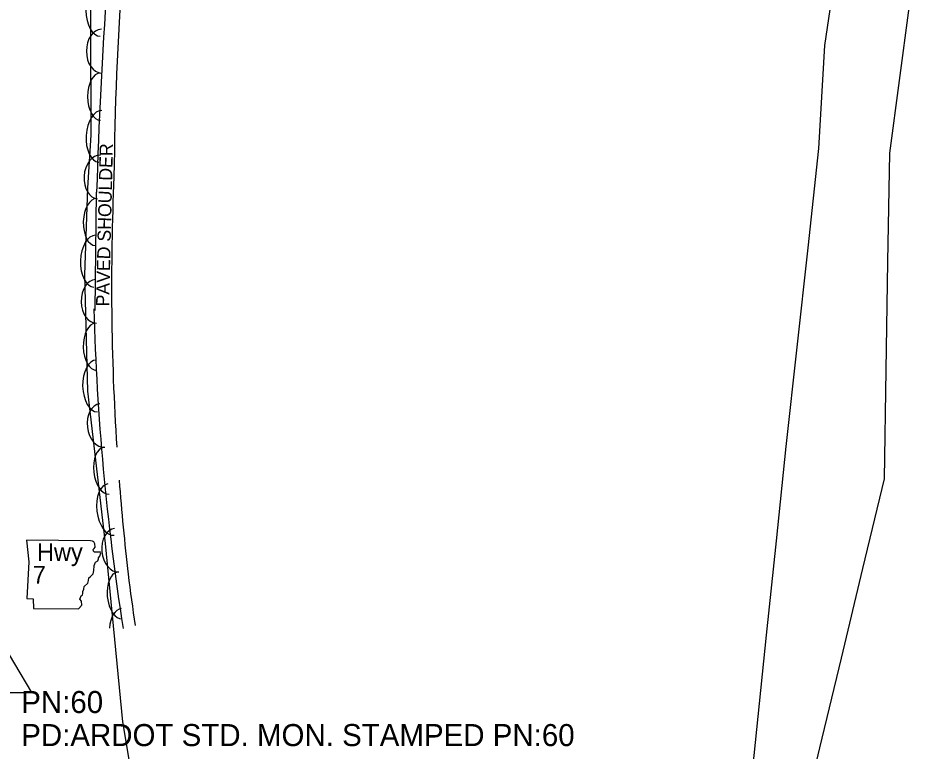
# Model space of a CAD drawing. Extents: x 954793 to 988390, y 1867850 to 1924428.
# Drawn here: x 955030.2 to 955232.4, y 1924070 to 1924236.4 of the extents above; entities that cross this region are included whole.
import ezdxf

# ---------------------------------------------------------------- set-up
doc = ezdxf.new("R2010")
doc.units = 0
for name, color, linetype in [('S_EDGE_PAVEMENT', 7, 'Continuous'), ('S_HWY_SYMBOLS', 7, 'Continuous'), ('S_PRIMARY_CTL', 7, 'Continuous'), ('S_PRIMARY_CTL_ANNOT', 7, 'Continuous'), ('S_SHOULDER', 7, 'Continuous'), ('S_SHOULDER_ANNOT', 7, 'Continuous'), ('S_STREAM', 7, 'Continuous'), ('S_TREE', 7, 'Continuous')]:
    doc.layers.add(name, color=color, linetype=linetype)

msp = doc.modelspace()

# ---------------------------------------------------------------- linework, layer by layer
at = {"layer": 'S_EDGE_PAVEMENT'}
msp.add_lwpolyline([(955047.74, 1924169.95), (955048.07, 1924196.83)], dxfattribs=at)
for centre, major_axis, ratio, start_param, end_param in [((955960.76, 1924167.62), (-5.59, -979.03), 0.93265, 4.592036, 4.687879), ((955602.41, 1924184.05), (106.46, -547.1), 0.995851, 4.545596, 4.676308)]:
    msp.add_ellipse(centre, major_axis=major_axis, ratio=ratio, start_param=start_param, end_param=end_param, dxfattribs=at)
at = {"layer": 'S_HWY_SYMBOLS'}
msp.add_lwpolyline([(955032.19, 1924117.87), (955032.68, 1924112.97), (955032.26, 1924104.66), (955033.7, 1924104.57), (955033.78, 1924102.37), (955043.96, 1924102.29), (955044.72, 1924103.13), (955044.64, 1924104.07), (955044.3, 1924104.49), (955044.55, 1924105.25), (955044.89, 1924105.42), (955044.98, 1924105.85), (955044.98, 1924106.19), (955045.15, 1924106.78), (955045.23, 1924107.37), (955046.08, 1924108.14), (955046.16, 1924108.39), (955046.25, 1924108.73), (955046.33, 1924109.32), (955046.67, 1924109.66), (955047.01, 1924109.92), (955047.27, 1924110.26), (955047.35, 1924110.6), (955047.44, 1924111.02), (955047.44, 1924111.36), (955047.52, 1924111.7), (955047.52, 1924112.21), (955047.6, 1924112.29), (955047.77, 1924112.71), (955047.86, 1924112.88), (955048.37, 1924113.22), (955048.54, 1924113.65), (955048.54, 1924113.9), (955048.79, 1924114.24), (955049.05, 1924115), (955048.96, 1924115.17), (955047.6, 1924115.17), (955047.35, 1924115.34), (955047.27, 1924115.77), (955047.52, 1924116.02), (955047.77, 1924116.28), (955047.69, 1924117.04), (955047.44, 1924117.46), (955047.18, 1924117.63), (955046.67, 1924117.72), (955032.19, 1924117.87)], dxfattribs=at)
at = {"layer": 'S_PRIMARY_CTL'}
for p in [(955023.47, 1924099.85), (955013.44, 1924083.33)]:
    msp.add_line(p, (955033.29, 1924083.33), dxfattribs=at)
at = {"layer": 'S_SHOULDER'}
for centre, major_axis, ratio, start_param, end_param in [((955735.68, 1924191.75), (35.41, -699.89), 0.975544, 4.517606, 4.650838), ((955572.92, 1924169.83), (62.91, -541.66), 0.955647, 4.545865, 4.658491), ((955572.92, 1924169.83), (62.91, -541.66), 0.955647, 4.672248, 4.711579), ((955575.29, 1924173.6), (115.56, -518.53), 0.986056, 4.615865, 4.63799)]:
    msp.add_ellipse(centre, major_axis=major_axis, ratio=ratio, start_param=start_param, end_param=end_param, dxfattribs=at)
at = {"layer": 'S_STREAM'}
for p, q in [((955228.04, 1924205.7), (955232.44, 1924238.67)), ((955211.98, 1924206.75), (955213.31, 1924230.12))]:
    msp.add_line(p, q, dxfattribs=at)
for points in [[(955213.31, 1924230.12), (955215.41, 1924244.47), (955216.42, 1924256.5), (955216.17, 1924269.75), (955213.41, 1924278.77), (955210.68, 1924286.31), (955207.94, 1924291.44), (955203.68, 1924300.07), (955200.74, 1924311.18), (955198.98, 1924320.48), (955198.2, 1924329.22), (955197.63, 1924335.22), (955197.73, 1924342.57), (955197.88, 1924349.37), (955198.05, 1924356.61), (955198.36, 1924362.76)], [(955109.8, 1923862.15), (955120.26, 1923884.01), (955130.73, 1923905.88), (955137.23, 1923924.68), (955143.73, 1923943.47), (955150.24, 1923962.27), (955156.74, 1923981.06), (955166.47, 1923999.18), (955176.2, 1924017.3), (955185.93, 1924035.42), (955195.66, 1924053.55), (955197.88, 1924074.94), (955200.1, 1924096.34), (955202.32, 1924117.74), (955204.54, 1924139.13), (955207.02, 1924161.67), (955209.5, 1924184.21), (955211.98, 1924206.75)], [(955132.58, 1923867.44), (955138.88, 1923881.18), (955145.18, 1923894.93), (955151.73, 1923915.49), (955158.27, 1923936.05), (955164.82, 1923956.61), (955171.37, 1923977.17), (955180.36, 1923995.48), (955189.35, 1924013.8), (955198.33, 1924032.11), (955207.32, 1924050.43), (955212.19, 1924070.77), (955217.07, 1924091.1), (955221.94, 1924111.44), (955226.82, 1924131.78), (955227.22, 1924156.42), (955227.63, 1924181.06), (955228.04, 1924205.7)]]:
    msp.add_lwpolyline(points, dxfattribs=at)
at = {"layer": 'S_TREE'}
msp.add_lwpolyline([(955146.02, 1923855.75), (955130.56, 1923887.7), (955117.16, 1923915.41), (955112.63, 1923927.07), (955107.11, 1923937.43), (955082.4, 1923975.8), (955068.45, 1924011.66), (955060.1, 1924040.46), (955054.02, 1924076.65), (955050.12, 1924117.13), (955046.05, 1924151.69), (955045.43, 1924178.1), (955046.08, 1924197.81), (955046.82, 1924209.73), (955046.72, 1924258.98), (955051.41, 1924296.47), (955055.57, 1924315.47), (955056.7, 1924325.22)], dxfattribs=at)
for centre, major_axis, ratio, end_param in [((955048.89, 1924238.08), (0.01, -5.87), 0.55008, 6.283185), ((955049.16, 1924228.82), (0.01, -4.96), 0.685311, 6.283185), ((955048.92, 1924218.51), (0.01, -5.35), 0.540699, 6.283185), ((955048.93, 1924209.51), (-0.36, -5.86), 0.55008, 6.283185), ((955048.62, 1924200.26), (-0.31, -4.95), 0.685311, 6.283185), ((955047.95, 1924190.04), (-0.18, -5.34), 0.540699, 6.283185), ((955047.65, 1924181.17), (-0.19, -5.87), 0.55008, 6.283185), ((955047.96, 1924172.05), (0.12, -4.95), 0.685311, 6.283185), ((955047.94, 1924161.74), (0.13, -5.34), 0.540699, 6.283185), ((955048.14, 1924152.87), (0.14, -5.87), 0.55008, 6.283185), ((955049.37, 1924143.9), (0.58, -4.92), 0.685311, 6.283185), ((955050.31, 1924133.63), (0.62, -5.31), 0.540699, 6.283185), ((955051.35, 1924124.83), (0.69, -5.83), 0.55008, 6.283185), ((955052.65, 1924115.61), (0.48, -4.93), 0.685311, 6.283185), ((955053.38, 1924105.33), (0.51, -5.32), 0.540699, 6.283185), ((955054.24, 1924096.5), (0.56, -5.84), 0.55008, 4.422389)]:
    msp.add_ellipse(centre, major_axis=major_axis, ratio=ratio, start_param=3.141593, end_param=end_param, dxfattribs=at)

# ---------------------------------------------------------------- texts
at = {"layer": 'S_HWY_SYMBOLS'}
for s, p in [('Hwy', (955034.54, 1924113.17)), ('7', (955033.59, 1924108.04))]:
    msp.add_text(s, height=4, dxfattribs=at).set_placement(p)
at = {"layer": 'S_PRIMARY_CTL_ANNOT'}
for s, p in [('PN:60', (955030.97, 1924078.65)), ('PD:ARDOT STD. MON. STAMPED PN:60', (955030.97, 1924071.15))]:
    msp.add_text(s, height=5, dxfattribs=at).set_placement(p)
at = {"layer": 'S_SHOULDER_ANNOT'}
msp.add_text('PAVED SHOULDER', height=3.0002, rotation=88.6606, dxfattribs=at).set_placement((955050.93, 1924170.87))

doc.saveas('drawing.dxf')
